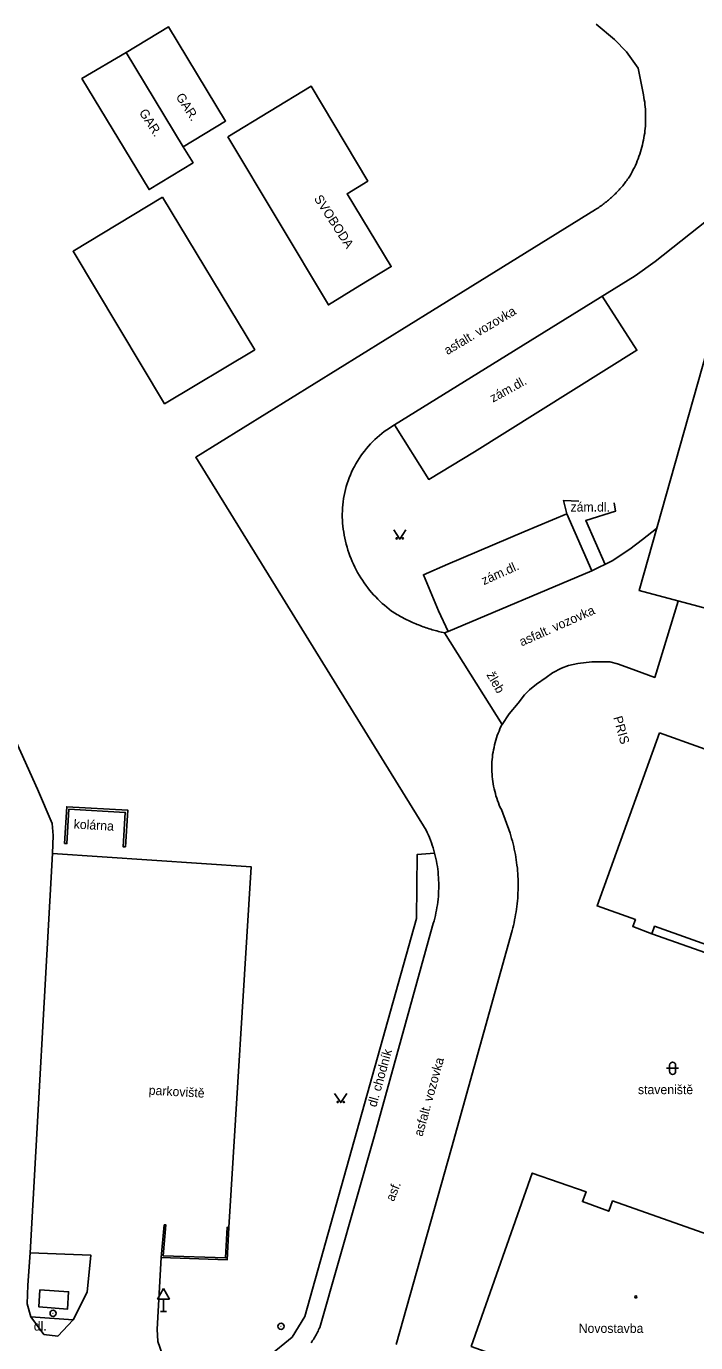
# Model space of a CAD drawing. Extents: x -584400 to -581602, y -1210894 to -1208793.
# Drawn here: x -582665.6 to -582610.8, y -1209957.3 to -1209849.6 of the extents above; entities that cross this region are included whole.
import ezdxf

# ---------------------------------------------------------------- set-up
doc = ezdxf.new("R2010")
doc.units = 0
for name, color, linetype in [('BUDOVY_MĚŘ', 7, 'Continuous'), ('POMOC_POPIS', 7, 'Continuous'), ('ROZHRANÍ_PLOCH', 7, 'Continuous'), ('ZN_BUDOV', 7, 'Continuous'), ('ZN_DOPLŇKOVÉ', 7, 'Continuous'), ('ZN_KULTUR', 7, 'Continuous')]:
    doc.layers.add(name, color=color, linetype=linetype)

msp = doc.modelspace()

# ---------------------------------------------------------------- linework, layer by layer
at = {"layer": 'BUDOVY_MĚŘ'}
for points in [[(-582657.43, -1209851.79), (-582653.95, -1209849.69), (-582649.29, -1209857.39), (-582652.77, -1209859.5), (-582657.43, -1209851.79)], [(-582652.77, -1209859.5), (-582651.95, -1209860.8), (-582655.54, -1209862.99), (-582661.04, -1209853.91), (-582657.43, -1209851.79)], [(-582649.11, -1209858.67), (-582642.28, -1209854.54), (-582637.65, -1209862.29), (-582639.34, -1209863.33), (-582635.73, -1209869.28), (-582638.29, -1209870.84), (-582640.87, -1209872.42), (-582649.11, -1209858.67)], [(-582654.44, -1209863.61), (-582646.9, -1209876.08), (-582654.28, -1209880.5), (-582661.77, -1209868.03), (-582654.44, -1209863.61)], [(-582613.79, -1209907.42), (-582590.28, -1209915.79), (-582595.3, -1209929.93), (-582598.56, -1209928.79), (-582598.74, -1209929.35), (-582600.22, -1209928.83), (-582614.4, -1209923.83), (-582615.96, -1209923.24), (-582615.75, -1209922.67), (-582618.89, -1209921.56), (-582613.79, -1209907.42)], [(-582614.4, -1209923.83), (-582614.18, -1209923.22), (-582600.02, -1209928.27), (-582600.22, -1209928.83)], [(-582602.75, -1209950.93), (-582607.98, -1209965.66), (-582626.23, -1209959.27), (-582626.04, -1209958.71), (-582629.18, -1209957.58), (-582624.19, -1209943.4), (-582619.79, -1209944.93), (-582620.09, -1209945.74), (-582617.93, -1209946.52), (-582617.62, -1209945.68), (-582609.35, -1209948.6), (-582609.65, -1209949.43), (-582607.52, -1209950.18), (-582607.23, -1209949.35), (-582602.75, -1209950.93)]]:
    msp.add_lwpolyline(points, dxfattribs=at)
at = {"layer": 'ROZHRANÍ_PLOCH'}
for points in [[(-582632.18, -1209917.24), (-582632.24, -1209917.03), (-582632.3, -1209916.82), (-582632.37, -1209916.6), (-582632.44, -1209916.39), (-582632.52, -1209916.18), (-582632.6, -1209915.97), (-582632.69, -1209915.77), (-582632.78, -1209915.56), (-582632.87, -1209915.36), (-582651.73, -1209884.87), (-582632.36, -1209872.87), (-582619.02, -1209864.62), (-582618.93, -1209864.56), (-582618.83, -1209864.5), (-582618.74, -1209864.44), (-582618.65, -1209864.38), (-582618.56, -1209864.32), (-582618.47, -1209864.25), (-582618.38, -1209864.19), (-582618.3, -1209864.12), (-582618.21, -1209864.05), (-582618.12, -1209863.99), (-582618.04, -1209863.92), (-582617.95, -1209863.85), (-582617.87, -1209863.77), (-582617.79, -1209863.7), (-582617.7, -1209863.63), (-582617.62, -1209863.55), (-582617.54, -1209863.48), (-582617.46, -1209863.4), (-582617.38, -1209863.33), (-582617.31, -1209863.25), (-582617.23, -1209863.17), (-582617.15, -1209863.09), (-582617.08, -1209863.01), (-582617.01, -1209862.93), (-582616.93, -1209862.84), (-582616.86, -1209862.76), (-582616.79, -1209862.68), (-582616.72, -1209862.59), (-582616.65, -1209862.5), (-582616.58, -1209862.42), (-582616.52, -1209862.33), (-582616.45, -1209862.24), (-582616.39, -1209862.15), (-582616.32, -1209862.06), (-582616.26, -1209861.97), (-582616.2, -1209861.88), (-582616.1, -1209861.71), (-582616.01, -1209861.54), (-582615.92, -1209861.36), (-582615.83, -1209861.19), (-582615.75, -1209861.01), (-582615.67, -1209860.83), (-582615.6, -1209860.65), (-582615.52, -1209860.47), (-582615.46, -1209860.28), (-582615.39, -1209860.1), (-582615.33, -1209859.91), (-582615.28, -1209859.72), (-582615.22, -1209859.53), (-582615.18, -1209859.34), (-582615.13, -1209859.15), (-582615.09, -1209858.96), (-582615.06, -1209858.76), (-582615.02, -1209858.57), (-582614.99, -1209858.38), (-582614.97, -1209858.18), (-582614.95, -1209857.99), (-582614.93, -1209857.79), (-582614.92, -1209857.6), (-582614.91, -1209857.4), (-582614.91, -1209857.2), (-582614.91, -1209857.01), (-582614.91, -1209856.81), (-582614.92, -1209856.61), (-582614.93, -1209856.42), (-582614.95, -1209856.22), (-582614.97, -1209856.03), (-582614.99, -1209855.83), (-582615.02, -1209855.64), (-582615.05, -1209855.45), (-582615.09, -1209855.25), (-582615.52, -1209853.05), (-582616.47, -1209851.73), (-582617.47, -1209850.71), (-582618.95, -1209849.46)], [(-582606.25, -1209862.62), (-582614.14, -1209868.88), (-582615.78, -1209870.05), (-582635.45, -1209882.23)], [(-582606.96, -1209865.78), (-582615.45, -1209895.78), (-582596.23, -1209900.89)], [(-582635.45, -1209882.23), (-582632.66, -1209886.69), (-582628.91, -1209884.42), (-582615.63, -1209876.12), (-582618.47, -1209871.71)], [(-582635.45, -1209882.23), (-582635.67, -1209882.36), (-582635.88, -1209882.49), (-582636.09, -1209882.64), (-582636.3, -1209882.78), (-582636.5, -1209882.94), (-582636.69, -1209883.1), (-582636.88, -1209883.26), (-582637.07, -1209883.43), (-582637.25, -1209883.61), (-582637.43, -1209883.79), (-582637.6, -1209883.98), (-582637.76, -1209884.17), (-582637.92, -1209884.37), (-582638.07, -1209884.57), (-582638.22, -1209884.77), (-582638.36, -1209884.98), (-582638.5, -1209885.2), (-582638.63, -1209885.41), (-582638.75, -1209885.64), (-582638.86, -1209885.86), (-582638.97, -1209886.09), (-582639.07, -1209886.32), (-582639.17, -1209886.56), (-582639.25, -1209886.79), (-582639.33, -1209887.03), (-582639.41, -1209887.27), (-582639.47, -1209887.52), (-582639.53, -1209887.76), (-582639.59, -1209888.01), (-582639.63, -1209888.26), (-582639.67, -1209888.51), (-582639.7, -1209888.76), (-582639.72, -1209889.01), (-582639.73, -1209889.26), (-582639.74, -1209889.52), (-582639.74, -1209889.77), (-582639.73, -1209890.02), (-582639.71, -1209890.27), (-582639.69, -1209890.52), (-582639.66, -1209890.76), (-582639.62, -1209891.01), (-582639.57, -1209891.25), (-582639.53, -1209891.5), (-582639.47, -1209891.74), (-582639.41, -1209891.99), (-582639.34, -1209892.23), (-582639.27, -1209892.46), (-582639.19, -1209892.7), (-582639.11, -1209892.93), (-582639.02, -1209893.17), (-582638.92, -1209893.4), (-582638.82, -1209893.62), (-582638.71, -1209893.85)], [(-582621.36, -1209889.49), (-582621.64, -1209888.42), (-582620.39, -1209888.47)], [(-582618.23, -1209893.64), (-582619.81, -1209890.05), (-582617.38, -1209889.29), (-582617.5, -1209888.6)], [(-582631.36, -1209899.23), (-582631.08, -1209899.12), (-582631.85, -1209897.43), (-582633.1, -1209894.48), (-582631.11, -1209893.62), (-582624.89, -1209890.97), (-582621.36, -1209889.49), (-582619.31, -1209894.17), (-582631.08, -1209899.12)], [(-582663.45, -1209917.27), (-582663.4, -1209915.81), (-582663.49, -1209914.81), (-582664.67, -1209912.01), (-582674.51, -1209890.3)], [(-582619.31, -1209894.17), (-582617.66, -1209893.35), (-582616.21, -1209892.39), (-582615.17, -1209891.61), (-582614.01, -1209890.7)], [(-582638.71, -1209893.85), (-582638.6, -1209894.07), (-582638.48, -1209894.29), (-582638.35, -1209894.51), (-582638.22, -1209894.72), (-582638.09, -1209894.93), (-582637.95, -1209895.14), (-582637.8, -1209895.34), (-582637.65, -1209895.54), (-582637.5, -1209895.73), (-582637.34, -1209895.92), (-582637.17, -1209896.11), (-582637, -1209896.29), (-582636.83, -1209896.47), (-582636.65, -1209896.65), (-582636.47, -1209896.82), (-582636.28, -1209896.98), (-582636.09, -1209897.14), (-582635.9, -1209897.3), (-582635.7, -1209897.45), (-582635.59, -1209897.52), (-582635.48, -1209897.59), (-582635.37, -1209897.66), (-582635.26, -1209897.73), (-582635.14, -1209897.79), (-582635.03, -1209897.86), (-582634.91, -1209897.92), (-582634.8, -1209897.98), (-582634.68, -1209898.05), (-582634.57, -1209898.11), (-582634.45, -1209898.17), (-582634.33, -1209898.22), (-582634.21, -1209898.28), (-582634.09, -1209898.33), (-582633.98, -1209898.39), (-582633.86, -1209898.44), (-582633.73, -1209898.49), (-582633.61, -1209898.54), (-582633.49, -1209898.59), (-582633.37, -1209898.64), (-582633.25, -1209898.69), (-582633.12, -1209898.73), (-582633, -1209898.78), (-582632.88, -1209898.82), (-582632.75, -1209898.86), (-582632.63, -1209898.9), (-582632.5, -1209898.94), (-582632.38, -1209898.98), (-582632.25, -1209899.01), (-582632.13, -1209899.05), (-582632, -1209899.08), (-582631.87, -1209899.11), (-582631.74, -1209899.15), (-582631.62, -1209899.18), (-582631.49, -1209899.2), (-582631.36, -1209899.23)], [(-582626.65, -1209906.72), (-582626.07, -1209905.86), (-582625.35, -1209904.97), (-582624.82, -1209904.31), (-582624.42, -1209903.9), (-582623.85, -1209903.44), (-582623.06, -1209902.89), (-582622.52, -1209902.51), (-582621.81, -1209902.13), (-582621.22, -1209901.89), (-582620.47, -1209901.74), (-582619.31, -1209901.59), (-582618.5, -1209901.61), (-582617.83, -1209901.61), (-582617.21, -1209901.77), (-582616.23, -1209902.13), (-582614.16, -1209902.87), (-582612.25, -1209896.63)], [(-582631.36, -1209899.23), (-582626.65, -1209906.72)], [(-582626.66, -1209906.71), (-582626.75, -1209906.89), (-582626.83, -1209907.07), (-582626.91, -1209907.26), (-582626.98, -1209907.44), (-582627.05, -1209907.63), (-582627.12, -1209907.82), (-582627.18, -1209908.01), (-582627.23, -1209908.21), (-582627.28, -1209908.4), (-582627.32, -1209908.6), (-582627.36, -1209908.79), (-582627.4, -1209908.99), (-582627.43, -1209909.19), (-582627.45, -1209909.39), (-582627.47, -1209909.59), (-582627.49, -1209909.79), (-582627.5, -1209909.99), (-582627.5, -1209910.19), (-582627.5, -1209910.39), (-582627.49, -1209910.59), (-582627.48, -1209910.79), (-582627.47, -1209910.99), (-582627.44, -1209911.19), (-582627.42, -1209911.39), (-582627.39, -1209911.59), (-582627.35, -1209911.78), (-582627.31, -1209911.98), (-582627.26, -1209912.17), (-582627.21, -1209912.37), (-582627.16, -1209912.56), (-582627.1, -1209912.75), (-582627.03, -1209912.94), (-582626.96, -1209913.13), (-582626.89, -1209913.31), (-582626.81, -1209913.5), (-582626.72, -1209913.68), (-582626.01, -1209915.61)], [(-582625.84, -1209923.58), (-582625.78, -1209923.36), (-582625.73, -1209923.15), (-582625.68, -1209922.93), (-582625.63, -1209922.71), (-582625.59, -1209922.49), (-582625.55, -1209922.27), (-582625.51, -1209922.04), (-582625.48, -1209921.82), (-582625.45, -1209921.6), (-582625.42, -1209921.38), (-582625.4, -1209921.15), (-582625.38, -1209920.93), (-582625.37, -1209920.71), (-582625.36, -1209920.48), (-582625.35, -1209920.26), (-582625.34, -1209920.03), (-582625.34, -1209919.81), (-582625.35, -1209919.58), (-582625.35, -1209919.36), (-582625.36, -1209919.13), (-582625.38, -1209918.91), (-582625.39, -1209918.69), (-582625.41, -1209918.46), (-582625.44, -1209918.24), (-582625.47, -1209918.02), (-582625.5, -1209917.79), (-582625.53, -1209917.57), (-582625.57, -1209917.35), (-582625.62, -1209917.13), (-582625.66, -1209916.91), (-582625.71, -1209916.69), (-582625.76, -1209916.47), (-582625.82, -1209916.26), (-582625.88, -1209916.04), (-582625.94, -1209915.82), (-582626.01, -1209915.61)], [(-582649.02, -1209947.84), (-582647.2, -1209918.36), (-582663.45, -1209917.27), (-582665.28, -1209949.93)], [(-582632.18, -1209917.24), (-582633.6, -1209917.35), (-582633.67, -1209922.58), (-582642.8, -1209955.12), (-582643.85, -1209956.82), (-582645.77, -1209958.39), (-582647.85, -1209959.29), (-582648.6, -1209959.39), (-582654.48, -1209958.17)], [(-582642.29, -1209957.28), (-582642.23, -1209957.19), (-582642.17, -1209957.1), (-582642.1, -1209957.01), (-582642.04, -1209956.91), (-582641.99, -1209956.82), (-582641.93, -1209956.72), (-582641.87, -1209956.62), (-582641.82, -1209956.52), (-582641.77, -1209956.42), (-582641.71, -1209956.32), (-582641.67, -1209956.22), (-582641.62, -1209956.12), (-582641.57, -1209956.02), (-582637.14, -1209940.44), (-582632.36, -1209923.2), (-582632.29, -1209922.99), (-582632.23, -1209922.77), (-582632.17, -1209922.56), (-582632.12, -1209922.34), (-582632.07, -1209922.12), (-582632.03, -1209921.9), (-582631.99, -1209921.68), (-582631.95, -1209921.46), (-582631.92, -1209921.24), (-582631.89, -1209921.02), (-582631.87, -1209920.8), (-582631.86, -1209920.57), (-582631.85, -1209920.35), (-582631.84, -1209920.13), (-582631.84, -1209919.9), (-582631.84, -1209919.68), (-582631.85, -1209919.45), (-582631.86, -1209919.23), (-582631.88, -1209919.01), (-582631.9, -1209918.78), (-582631.92, -1209918.56), (-582631.95, -1209918.34), (-582631.99, -1209918.12), (-582632.03, -1209917.9), (-582632.07, -1209917.68), (-582632.13, -1209917.46), (-582632.18, -1209917.24)], [(-582625.84, -1209923.58), (-582630.8, -1209941.38), (-582635.32, -1209957.42)], [(-582665.28, -1209949.93), (-582665.48, -1209952.58)], [(-582665.28, -1209949.93), (-582660.32, -1209950.11), (-582660.61, -1209953.14)], [(-582654.56, -1209950.3), (-582654.89, -1209956.17), (-582654.82, -1209957.17), (-582654.48, -1209958.17)], [(-582660.61, -1209953.14), (-582661.77, -1209955.4), (-582663.02, -1209956.74), (-582664.15, -1209956.61), (-582665.21, -1209955.16), (-582665.53, -1209954.1), (-582665.48, -1209952.58)], [(-582664.48, -1209952.94), (-582664.56, -1209954.35), (-582662.21, -1209954.52), (-582662.14, -1209953.11), (-582664.48, -1209952.94)], [(-582665.21, -1209955.16), (-582661.77, -1209955.4)]]:
    msp.add_lwpolyline(points, dxfattribs=at)
at = {"layer": 'ZN_BUDOV'}
msp.add_circle((-582615.72, -1209953.53), 0.0875, dxfattribs=at)
at = {"layer": 'ZN_DOPLŇKOVÉ'}
for p, q in [((-582654.37, -1209952.85), (-582654.87, -1209953.72)), ((-582654.37, -1209952.85), (-582653.87, -1209953.72)), ((-582654.87, -1209953.72), (-582653.87, -1209953.72)), ((-582654.37, -1209954.72), (-582654.37, -1209953.72)), ((-582654.62, -1209954.72), (-582654.12, -1209954.72))]:
    msp.add_line(p, q, dxfattribs=at)
for points in [[(-582662.47, -1209916.45), (-582662.29, -1209913.45), (-582657.29, -1209913.72), (-582657.48, -1209916.73)], [(-582662.47, -1209916.45), (-582662.27, -1209916.46), (-582662.1, -1209913.66), (-582657.5, -1209913.91), (-582657.68, -1209916.72), (-582657.48, -1209916.73)], [(-582654.32, -1209947.63), (-582654.56, -1209950.3), (-582649.15, -1209950.49), (-582649.02, -1209947.84), (-582649.17, -1209947.83), (-582649.29, -1209950.34), (-582654.4, -1209950.16), (-582654.17, -1209947.64), (-582654.32, -1209947.63)]]:
    msp.add_lwpolyline(points, dxfattribs=at)
for centre, radius in [((-582663.4, -1209954.87), 0.25), ((-582663.4, -1209954.87), 0.0005), ((-582644.75, -1209955.93), 0.25), ((-582644.75, -1209955.93), 0.0005)]:
    msp.add_circle(centre, radius, dxfattribs=at)
at = {"layer": 'ZN_KULTUR'}
for p, q in [((-582613.21, -1209934.83), (-582612.21, -1209934.83)), ((-582612.96, -1209935.08), (-582612.96, -1209934.58)), ((-582612.46, -1209935.08), (-582612.46, -1209934.58))]:
    msp.add_line(p, q, dxfattribs=at)
for points in [[(-582635.53, -1209890.81), (-582635.03, -1209891.56), (-582634.53, -1209890.81)], [(-582640.36, -1209936.89), (-582639.86, -1209937.64), (-582639.36, -1209936.89)]]:
    msp.add_lwpolyline(points, dxfattribs=at)
for centre in [(-582635.28, -1209891.51), (-582634.78, -1209891.51), (-582640.11, -1209937.59), (-582639.61, -1209937.59)]:
    msp.add_circle(centre, 0.05, dxfattribs=at)
for centre, start, end in [((-582612.71, -1209934.58), 0, 180), ((-582612.71, -1209935.08), 180, 360)]:
    msp.add_arc(centre, 0.25, start, end, dxfattribs=at)

# ---------------------------------------------------------------- texts
at = {"layer": 'POMOC_POPIS'}
for s, rotation, p in [('GAR.', 303.0009, (-582653.39, -1209855.4)), ('GAR.', 303.0009, (-582656.4, -1209856.69)), ('SVOBODA', 303.0009, (-582642.08, -1209863.72)), ('asfalt. vozovka', 30.8201, (-582631.13, -1209876.53)), ('zám.dl.', 28.687, (-582627.4, -1209880.41)), ('zám.dl.', 359.8546, (-582621.06, -1209889.31)), ('zám.dl.', 24.0336, (-582628.15, -1209895.34)), ('asfalt. vozovka', 23.9932, (-582625.05, -1209900.35)), ('žleb', 299.9373, (-582627.96, -1209902.66)), ('PRIS', 285.6931, (-582617.57, -1209906.15)), ('kolárna', 356.8513, (-582661.73, -1209915.23)), ('dl. chodník', 74.3952, (-582636.96, -1209938.06)), ('asfalt. vozovka', 74.3952, (-582633.18, -1209940.46)), ('parkoviště', 356.8513, (-582655.59, -1209936.99)), ('asf.', 68.2784, (-582635.52, -1209945.78))]:
    msp.add_text(s, height=0.75, rotation=rotation, dxfattribs=at).set_placement(p)
for s, p in [('staveniště', (-582615.54, -1209936.95)), ('dl.', (-582664.98, -1209956.28)), ('Novostavba', (-582620.39, -1209956.47))]:
    msp.add_text(s, height=0.75, dxfattribs=at).set_placement(p)

doc.saveas('drawing.dxf')
